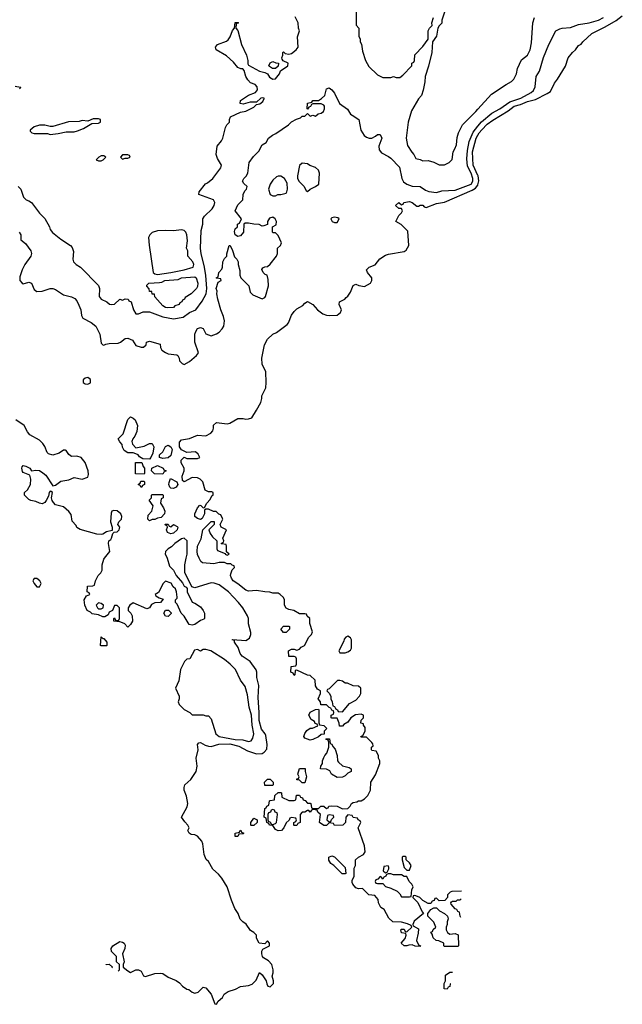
# Model space of a CAD drawing. Header units: inches. Extents: x 2380053 to 2584298, y 380219 to 546618.
# Tile 310 of 656: x 2486583 to 2491077, y 426674 to 434014. Entities that reach past the tile are written whole.
import ezdxf

# ---------------------------------------------------------------- set-up
doc = ezdxf.new("R2010")
doc.units = ezdxf.units.IN
doc.header["$MEASUREMENT"] = 0
for name, color, linetype in [('C4482', 7, 'Continuous'), ('C4483', 7, 'Continuous'), ('C4493', 7, 'Continuous')]:
    doc.layers.add(name, color=color, linetype=linetype)

msp = doc.modelspace()

# ---------------------------------------------------------------- linework, layer by layer
at = {"layer": 'C4482', "color": 2}
for points, elevation in [([(2487682.6, 430000), (2487701, 429941), (2487730.7, 429910.7), (2487751, 429870), (2487796.8, 429816.8), (2487810, 429792), (2487824.7, 429784.7), (2487832.7, 429772.7), (2487832, 429750), (2487870, 429672), (2487890, 429664.7), (2487930, 429638), (2487952, 429610), (2487962, 429590), (2487962, 429550), (2487956, 429544), (2487930, 429535.3), (2487890, 429506), (2487870, 429500.9), (2487846.3, 429506.3), (2487808.4, 429568.4), (2487786, 429590), (2487756.4, 429656.4), (2487746, 429670), (2487746, 429690), (2487758, 429702), (2487758, 429710), (2487753.2, 429750), (2487744, 429770), (2487727, 429787), (2487712.3, 429812.3), (2487670, 429828), (2487652, 429810), (2487616.9, 429743.1), (2487594, 429730), (2487598, 429718), (2487623.6, 429703.6), (2487654, 429694), (2487634, 429670), (2487590, 429668), (2487565.4, 429654.6), (2487551.1, 429628.9), (2487530, 429622), (2487430, 429668), (2487404.7, 429650), (2487392, 429630), (2487392, 429610), (2487412, 429590), (2487422, 429570), (2487424.7, 429530), (2487410, 429506), (2487390, 429486), (2487366, 429510), (2487350, 429518), (2487330, 429526), (2487286, 429530), (2487286, 429550), (2487290, 429554), (2487298, 429538), (2487310, 429534), (2487322, 429538), (2487326, 429550), (2487328, 429630), (2487310, 429648), (2487290, 429646), (2487274, 429610), (2487250, 429598), (2487242, 429578), (2487216.9, 429563.1), (2487203.1, 429563.1), (2487170, 429578), (2487124, 429584), (2487110, 429598), (2487086, 429610), (2487068.9, 429648.9), (2487064, 429690), (2487082, 429718), (2487106, 429730), (2487102, 429742), (2487086, 429750), (2487088, 429790), (2487127.3, 429792.7), (2487142, 429798), (2487148, 429830), (2487168.7, 429870), (2487188.7, 429890), (2487198, 429910), (2487198, 429950), (2487210, 429992), (2487216.3, 430000)], 38), ([(2487317, 426920.6), (2487326, 426930), (2487326, 426970), (2487306, 426990), (2487306, 427030), (2487267.3, 427067.3), (2487266, 427090), (2487278, 427110), (2487330, 427141), (2487350, 427138), (2487362, 427130), (2487370, 427114), (2487366.8, 427090), (2487350.8, 427050), (2487362, 426990), (2487354, 426970), (2487354, 426950), (2487390, 426924.7), (2487410, 426912), (2487448.4, 426931.6), (2487470, 426932), (2487490, 426922), (2487506, 426886), (2487521, 426881), (2487590, 426904), (2487630, 426906.8), (2487650, 426902.8), (2487690, 426877.3), (2487750, 426850.8), (2487774.4, 426834.4), (2487796, 426810), (2487830, 426787.7), (2487844.5, 426784.5), (2487870, 426764), (2487890, 426757.3), (2487914.5, 426765.5), (2487950, 426801), (2487970, 426796), (2488012, 426750), (2488038, 426678), (2488050, 426674), (2488063.1, 426696.9), (2488094.6, 426725.4), (2488108, 426750), (2488138, 426770), (2488192.9, 426787.1), (2488230, 426806), (2488290, 426814.8), (2488316.2, 426823.8), (2488346.3, 426853.7), (2488370, 426912), (2488390, 426894), (2488422, 426850), (2488425.4, 426825.4), (2488434, 426810), (2488450, 426804.7), (2488475.3, 426830), (2488475.3, 426850), (2488464.7, 426884.7), (2488472.3, 426907.7), (2488472.3, 426930), (2488462, 426970), (2488437.7, 426997.7), (2488400.9, 427020.9), (2488394, 427030), (2488388.9, 427051.1), (2488388.7, 427071.3), (2488395.3, 427084.7), (2488446, 427110), (2488446, 427130), (2488430, 427146), (2488410, 427126), (2488368.9, 427128.9), (2488350, 427166), (2488348, 427190), (2488328, 427210), (2488303.3, 427223.3), (2488272.1, 427272.1), (2488247.7, 427287.7), (2488227.9, 427307.9), (2488212.7, 427350), (2488187.8, 427387.8), (2488162, 427450), (2488129.2, 427550), (2488090, 427614), (2488064.8, 427644.8), (2488022.5, 427682.5), (2487990, 427738), (2487974, 427754), (2487959, 427790), (2487948.7, 427870), (2487942, 427890), (2487910, 427928), (2487890, 427938), (2487860.4, 427940.4), (2487846, 427950), (2487838, 427970), (2487846, 427990), (2487838, 428010), (2487813.6, 428033.6), (2487789, 428070), (2487832.9, 428147.1), (2487837.2, 428170), (2487825.6, 428225.6), (2487809, 428270), (2487808.7, 428290), (2487815.3, 428310), (2487859, 428350), (2487899, 428410), (2487905.2, 428450), (2487899.3, 428510), (2487913.2, 428570), (2487909.3, 428610.7), (2487918, 428622), (2487930, 428624.7), (2487965.5, 428605.5), (2487990, 428597.3), (2488010, 428596.3), (2488067, 428613), (2488150, 428616.1), (2488217.8, 428597.8), (2488282.5, 428562.5), (2488350, 428540.7), (2488390, 428542.8), (2488406.3, 428553.7), (2488424.7, 428575.3), (2488429.2, 428610), (2488418, 428678), (2488414, 428690), (2488386, 428726), (2488367.8, 428790), (2488369.6, 428849.6), (2488360.7, 428960.7), (2488366, 429050), (2488351.6, 429110), (2488351.6, 429150), (2488347.2, 429167.2), (2488301.2, 429230), (2488241.2, 429270), (2488226, 429290), (2488213.2, 429333.2), (2488186, 429374), (2488186, 429386), (2488168, 429390), (2488170, 429394), (2488270, 429386), (2488297, 429403), (2488306, 429430), (2488305.6, 429445.6), (2488289, 429511), (2488288.7, 429550), (2488282, 429570), (2488248, 429630), (2488215.3, 429670), (2488139, 429750), (2488070, 429801.2), (2488034.2, 429814.2), (2488010, 429815.1), (2487890, 429778), (2487867.3, 429787.3), (2487814, 429894), (2487813.6, 429950), (2487824.7, 430000)], 38), ([(2489876.7, 427517.5), (2489805.4, 427514.6), (2489794, 427510), (2489774, 427490), (2489774, 427470), (2489752.7, 427447.3), (2489710, 427446), (2489690, 427466), (2489678, 427462), (2489672.7, 427447.3), (2489658, 427442), (2489650, 427426), (2489630, 427426), (2489588.4, 427448.4), (2489566, 427470), (2489550, 427478), (2489530, 427486), (2489518, 427482), (2489514, 427470), (2489552, 427432), (2489583.6, 427363.6), (2489594, 427350), (2489525.4, 427294.6), (2489514, 427270), (2489518, 427258), (2489556, 427236), (2489555.3, 427204.7), (2489542, 427150), (2489558, 427118), (2489572, 427110), (2489570, 427106), (2489532.7, 427107.3), (2489510, 427118), (2489484.7, 427115.3), (2489470, 427108.7), (2489448.7, 427108.7), (2489428, 427130), (2489456.4, 427163.6), (2489466, 427190), (2489462, 427202), (2489430, 427206), (2489426, 427230), (2489430, 427234), (2489450, 427234), (2489458, 427218), (2489470, 427214), (2489506, 427250), (2489502, 427262), (2489474.6, 427274.6), (2489430, 427286), (2489366, 427290), (2489336.4, 427316.4), (2489302, 427382), (2489276.4, 427396.4), (2489258, 427430), (2489256.4, 427456.4), (2489230, 427486), (2489186, 427490), (2489138, 427538), (2489110, 427535.3), (2489090, 427542), (2489068, 427570), (2489063.1, 427583.1), (2489062, 427598), (2489078, 427630), (2489078, 427690), (2489086, 427710), (2489086, 427750), (2489108.4, 427771.6), (2489146, 427790), (2489158, 427810), (2489154.6, 427854.6), (2489108, 427990), (2489126, 428030), (2489122, 428042), (2489106, 428050), (2489102, 428062), (2489070, 428066), (2489062, 428082), (2489030, 428086), (2489014, 428070), (2489011.6, 428028.4), (2488991.6, 428008.4), (2488930, 428008), (2488922, 428022), (2488890, 428026), (2488870, 428006), (2488850, 428006), (2488818, 428030), (2488826, 428090), (2488807.3, 428107.3), (2488802, 428122), (2488770, 428126), (2488758, 428122), (2488750, 428106), (2488738, 428118), (2488730, 428118), (2488710, 428106), (2488690, 428106), (2488674, 428090), (2488674, 428030), (2488658, 428022), (2488650, 428006), (2488630, 428006), (2488626, 428010), (2488626, 428030), (2488642, 428038), (2488646, 428050), (2488642, 428062), (2488610, 428066), (2488598, 428062), (2488592.7, 428047.3), (2488570, 428026), (2488551.6, 427988.4), (2488534, 427970), (2488510, 427968), (2488490, 427978), (2488470, 428006), (2488446, 428010), (2488442, 428022), (2488426, 428030), (2488422, 428062), (2488406, 428070), (2488410, 428134), (2488422, 428138), (2488426, 428150), (2488442, 428158), (2488446, 428190), (2488450, 428194), (2488482, 428198), (2488486, 428230), (2488510, 428254), (2488530, 428254), (2488534, 428250), (2488538, 428218), (2488590, 428194), (2488630, 428194), (2488642, 428198), (2488647.3, 428232.7), (2488670, 428234), (2488678, 428218), (2488692.7, 428212.7), (2488698, 428198), (2488712.7, 428192.7), (2488730, 428174), (2488750, 428174), (2488754, 428170), (2488758, 428138), (2488770, 428134), (2488810, 428134), (2488828.7, 428151.3), (2488850, 428152), (2488870, 428134), (2488882, 428138), (2488888.4, 428151.6), (2488910, 428154), (2488950, 428152), (2488990, 428132), (2489030, 428134), (2489048.4, 428151.6), (2489058, 428170), (2489070, 428178), (2489096.4, 428183.6), (2489110, 428192), (2489130, 428192), (2489155.3, 428204.7), (2489178, 428230), (2489198, 428270), (2489202, 428330), (2489236.4, 428383.6), (2489268, 428470), (2489268, 428490), (2489258, 428510), (2489258, 428530), (2489242, 428562), (2489210, 428566), (2489206, 428570), (2489206, 428590), (2489218, 428602), (2489216.4, 428616.4), (2489210, 428626), (2489170, 428666), (2489130, 428666), (2489126, 428670), (2489142, 428678), (2489158, 428710), (2489158, 428738), (2489146, 428754), (2489146, 428766), (2489128, 428770), (2489128.7, 428791.3), (2489146, 428810), (2489146, 428830), (2489130, 428838), (2489087.1, 428832.9), (2489052, 428810), (2489030, 428778), (2488999.6, 428760.4), (2488990, 428748), (2488967.3, 428747.3), (2488966, 428770), (2488950, 428806), (2488910, 428806), (2488906, 428810), (2488906, 428830), (2488922, 428838), (2488926, 428850), (2488922, 428862), (2488910, 428866), (2488902, 428882), (2488890, 428886), (2488870, 428906), (2488827.3, 428907.3), (2488826, 428930), (2488808.7, 428950), (2488826, 428990), (2488826, 429010), (2488803.1, 429023.1), (2488788.7, 429048.7), (2488786, 429090), (2488750, 429126), (2488728.4, 429128.4), (2488650, 429166), (2488638, 429162), (2488634, 429130), (2488630, 429126), (2488622, 429142), (2488606, 429150), (2488607.3, 429192.7), (2488642, 429198), (2488646, 429210), (2488646, 429250), (2488642, 429262), (2488630, 429266), (2488590, 429266), (2488588, 429310), (2488610, 429322), (2488630, 429322), (2488650, 429314), (2488670, 429322), (2488683.1, 429336.9), (2488706, 429350), (2488738, 429410), (2488758, 429430), (2488766, 429450), (2488747.3, 429512.7), (2488746, 429550), (2488727.3, 429567.3), (2488722, 429582), (2488710, 429586), (2488670, 429586), (2488626, 429610), (2488590, 429618), (2488570, 429628), (2488558, 429650), (2488558, 429690), (2488550, 429706), (2488526, 429730), (2488510, 429738), (2488470, 429738), (2488447.3, 429747.3), (2488411.6, 429748.4), (2488350, 429759), (2488290, 429754), (2488270, 429761.2), (2488209.4, 429809.4), (2488175.3, 429830), (2488162, 429850), (2488155.3, 429870), (2488156.4, 429883.6), (2488167.3, 429912.7), (2488186, 429930), (2488182, 429942), (2488167.3, 429947.3), (2488158, 429958), (2488130, 429958), (2488110, 429968), (2488070, 429968), (2488030, 429958), (2487945.2, 429965.2), (2487934.6, 429974.6), (2487922.4, 430000)], 34), ([(2489873.1, 427320.9), (2489868, 427330), (2489862, 427362), (2489850, 427366), (2489842, 427382), (2489830, 427386), (2489800.4, 427420.4), (2489798, 427430), (2489802, 427438), (2489810, 427442), (2489838, 427442), (2489848.4, 427451.6), (2489867.3, 427452.7), (2489874.1, 427459.2)], 34), ([(2487225.3, 426968.6), (2487228.4, 426971.6), (2487250, 426974), (2487274, 426950), (2487269.5, 426945.5)], 38), ([(2489770, 426788), (2489748, 426790), (2489748.7, 426830), (2489758, 426850), (2489758, 426890), (2489790, 426914), (2489810, 426914), (2489810.3, 426913.7)], 34), ([(2489796.6, 426826.5), (2489794, 426826), (2489790, 426806), (2489778, 426802), (2489770, 426788)], 34)]:
    msp.add_lwpolyline(points, dxfattribs=dict(at, elevation=elevation))
for points, elevation in [([(2486710, 429848.7), (2486690, 429848), (2486681, 429830), (2486691, 429810), (2486710, 429786.8), (2486730, 429787.3), (2486744, 429810), (2486734, 429830)], 42), ([(2487170, 429666), (2487154, 429650), (2487162, 429630), (2487170, 429622), (2487190, 429622), (2487206, 429630), (2487208, 429650), (2487190, 429662)], 38), ([(2487690, 429566), (2487670, 429568), (2487658, 429590), (2487670, 429612), (2487691.6, 429611.6), (2487711.6, 429591.6), (2487711.6, 429588.4)], 38), ([(2488550, 429446), (2488529.3, 429470.7), (2488550, 429492), (2488590, 429494), (2488594, 429490), (2488594, 429470), (2488570, 429446)], 34), ([(2487202, 429402), (2487210, 429402), (2487232.7, 429372.7), (2487234, 429350), (2487230, 429346), (2487190, 429346), (2487186, 429350), (2487190, 429414)], 38), ([(2489030, 429418), (2489014, 429410), (2489003.6, 429396.4), (2488999.6, 429380.4), (2488962, 429310), (2488970, 429294), (2489010, 429294), (2489030, 429302), (2489050, 429314), (2489058, 429330), (2489058, 429390), (2489050, 429406)], 34), ([(2487970, 429319), (2487950, 429318), (2487930, 429306), (2487910, 429318), (2487886.4, 429313.6), (2487851.1, 429248.9), (2487830, 429246), (2487811.6, 429228.4), (2487782, 429170), (2487770, 429086), (2487744.7, 429030), (2487772, 428970), (2487772, 428950), (2487764.7, 428930), (2487772, 428910), (2487810, 428871.3), (2487852, 428850), (2487870, 428832), (2487950, 428831.3), (2487970, 428824.7), (2487990, 428824.7), (2488010, 428802), (2488046.4, 428690), (2488070, 428670.5), (2488190, 428647.2), (2488245.7, 428645.7), (2488290, 428632.2), (2488310, 428639.3), (2488322.6, 428657.4), (2488327.8, 428690), (2488315.8, 428755.8), (2488310.9, 428830), (2488294.2, 428890), (2488281.7, 428981.7), (2488263.2, 429043.2), (2488228.7, 429090), (2488192.3, 429170), (2488153.2, 429210), (2488110, 429245.2), (2488008, 429310)], 42), ([(2488970, 429088), (2488952.7, 429087.3), (2488890, 429026), (2488878, 429022), (2488874, 429010), (2488890, 428994), (2488902, 428970), (2488902, 428950), (2488912, 428930), (2488918, 428898), (2488930, 428894), (2488938, 428878), (2488954, 428870), (2488958, 428858), (2488990, 428854), (2489043.1, 428916.9), (2489090, 428942), (2489118, 428970), (2489128, 428990), (2489126, 429030), (2489110, 429046), (2489070, 429048), (2489027.3, 429067.3), (2489010, 429068), (2488990, 429082)], 34), ([(2488750, 428642), (2488710, 428658), (2488702, 428670), (2488710, 428694), (2488724.7, 428715.3), (2488750, 428732), (2488767.3, 428732.7), (2488806, 428750), (2488802, 428762), (2488787.3, 428767.3), (2488782, 428782), (2488756.4, 428796.4), (2488738, 428830), (2488750, 428852), (2488790, 428872), (2488810, 428874), (2488814, 428870), (2488812.7, 428772.7), (2488818, 428758), (2488851.6, 428751.6), (2488874, 428730), (2488854, 428710), (2488852.7, 428687.3), (2488830, 428686), (2488811.6, 428668.4), (2488770, 428648.7)], 34), ([(2488950, 428366), (2488908.9, 428388.9), (2488895.3, 428415.3), (2488870, 428428), (2488826, 428430), (2488828, 428450), (2488842, 428470), (2488842, 428490), (2488850, 428514), (2488858, 428530), (2488874, 428546), (2488888, 428590), (2488887.3, 428627.3), (2488882, 428642), (2488866, 428650), (2488870, 428654), (2488892.7, 428652.7), (2488898, 428618), (2488910, 428614), (2488916.9, 428596.9), (2488935.3, 428575.3), (2488951.3, 428530), (2488952, 428490), (2488959.6, 428479.6), (2488990, 428452), (2489039.6, 428439.6), (2489054, 428430), (2489054, 428410), (2489030, 428398), (2489010, 428378), (2488990, 428368)], 34), ([(2488690, 428326), (2488670, 428346), (2488648.4, 428348.4), (2488650, 428354), (2488662, 428358), (2488666, 428370), (2488658, 428390), (2488668.4, 428431.6), (2488711.6, 428431.6), (2488712, 428410), (2488722, 428370), (2488710, 428326)], 34), ([(2488410, 428306), (2488408, 428330), (2488430, 428352), (2488451.6, 428351.6), (2488474, 428330), (2488474, 428310), (2488470, 428306)], 34), ([(2488470, 428126), (2488458, 428122), (2488452.7, 428107.3), (2488438, 428102), (2488434, 428090), (2488434, 428050), (2488438, 428038), (2488450, 428034), (2488458, 428018), (2488470, 428014), (2488490, 428022), (2488498, 428030), (2488506, 428090), (2488502, 428102), (2488487.3, 428107.3), (2488482, 428122)], 34), ([(2488890, 428086), (2488878, 428082), (2488874, 428050), (2488890, 428034), (2488902, 428038), (2488907.3, 428052.7), (2488926, 428070), (2488922, 428082)], 34), ([(2488310, 428006), (2488306, 428010), (2488306, 428030), (2488330, 428062), (2488354, 428050), (2488354, 428030), (2488330, 428006)], 34), ([(2488190, 427926), (2488188.7, 427950), (2488222, 427958), (2488226, 427970), (2488231.6, 427971.6), (2488238, 427958), (2488254, 427950), (2488250, 427946), (2488218, 427942), (2488210, 427926)], 34), ([(2489010, 427646), (2488987.3, 427647.3), (2488926, 427710), (2488903.1, 427723.1), (2488888.4, 427748.4), (2488888.9, 427771.1), (2488910, 427782), (2488930, 427774), (2489010, 427694), (2489014, 427650)], 34), ([(2489456.4, 427776.4), (2489443.6, 427776.4), (2489434, 427770), (2489434, 427750), (2489450, 427694), (2489470, 427674), (2489490, 427674), (2489502, 427710), (2489490, 427728), (2489466, 427750), (2489466, 427770)], 34), ([(2489330, 427706), (2489298, 427702), (2489294, 427670), (2489310, 427654), (2489322, 427658), (2489336.4, 427683.6), (2489336.4, 427696.4)], 34), ([(2489350, 427646), (2489330, 427646), (2489318, 427642), (2489314, 427630), (2489298, 427622), (2489290, 427606), (2489282, 427622), (2489270, 427626), (2489252.7, 427607.3), (2489238, 427602), (2489234, 427590), (2489238, 427578), (2489250, 427574), (2489290, 427574), (2489310, 427552), (2489350, 427541), (2489397.3, 427517.3), (2489416.9, 427496.9), (2489430, 427474), (2489490, 427474), (2489502, 427478), (2489508, 427528), (2489518, 427550), (2489508, 427570), (2489488, 427590), (2489470, 427626), (2489450, 427628), (2489430, 427638), (2489370, 427638)], 34), ([(2489790, 427198), (2489830, 427202), (2489852.7, 427192.7), (2489854, 427110), (2489850, 427106), (2489750, 427106), (2489746, 427110), (2489746, 427130), (2489707.3, 427147.3), (2489688.7, 427148.7), (2489666, 427170), (2489658, 427198), (2489648, 427212), (2489662, 427218), (2489667.3, 427232.7), (2489686, 427250), (2489670, 427286), (2489626, 427330), (2489626, 427350), (2489650, 427382), (2489670, 427394), (2489690, 427394), (2489714, 427370), (2489750, 427352), (2489772, 427330), (2489778, 427310), (2489771.3, 427290), (2489770.9, 427269.1), (2489762, 427250), (2489762, 427230), (2489772, 427210)], 34)]:
    msp.add_lwpolyline(points, close=True, dxfattribs=dict(at, elevation=elevation))
at = {"layer": 'C4483', "color": 2}
for points, elevation in [([(2486571.3, 432770), (2486591.3, 432750), (2486612, 432690), (2486631.1, 432671.1), (2486650, 432664.7), (2486671.3, 432650), (2486730, 432572), (2486770, 432532), (2486804.7, 432470), (2486811.3, 432450), (2486827.9, 432427.9), (2486890, 432378), (2486962, 432330), (2486975.3, 432315.3), (2486985.4, 432285.4), (2486978, 432230), (2486984.7, 432210), (2487004.7, 432190), (2487036, 432170), (2487170, 432031.3), (2487178.8, 432010), (2487176, 431950), (2487190, 431931.3), (2487234, 431910), (2487252.7, 431892.7), (2487270, 431892), (2487290, 431894), (2487330, 431931), (2487350, 431922), (2487370, 431932), (2487391.6, 431931.6), (2487398, 431918), (2487414, 431910), (2487430.9, 431850.9), (2487450, 431822), (2487470, 431822), (2487504.7, 431835.3), (2487550, 431836), (2487650, 431798), (2487730, 431783.8), (2487802.5, 431797.5), (2487849.4, 431830), (2487897.2, 431850), (2487944.7, 431915.3), (2487973.5, 431970), (2487979.1, 432010), (2487970, 432108), (2487960.9, 432170), (2487935.6, 432270), (2487931.9, 432308.1), (2487936.4, 432443.6), (2487948.7, 432490), (2487949, 432530), (2487962, 432550), (2488017, 432603), (2488034, 432630), (2488037.2, 432650), (2488028, 432670), (2487918, 432710), (2487922, 432730), (2487968, 432790), (2487983.1, 432796.9), (2488022, 432830), (2488082, 432910), (2488088, 432930), (2488058, 432978), (2488049, 433009), (2488055.3, 433070), (2488088.7, 433110), (2488098, 433130), (2488118, 433210), (2488128, 433230), (2488148, 433250), (2488148, 433270), (2488155.3, 433290), (2488230, 433324), (2488270, 433331.3), (2488330, 433361), (2488350, 433382), (2488372.9, 433387.1), (2488396.5, 433403.5), (2488406, 433426), (2488406, 433430), (2488392.5, 433432.5), (2488382, 433430), (2488350, 433398), (2488302, 433398), (2488250, 433384), (2488228, 433390), (2488230, 433411.3), (2488289.3, 433450.7), (2488342, 433470), (2488356, 433490), (2488352.7, 433512.7), (2488338, 433530), (2488304, 433544), (2488284.7, 433564.7), (2488268.7, 433590), (2488256.4, 433636.4), (2488248, 433648), (2488232, 433648), (2488210, 433658), (2488176.5, 433696.5), (2488124.7, 433744.7), (2488049, 433790), (2488042, 433810), (2488058, 433830), (2488125.6, 433854.4), (2488137.2, 433862.8), (2488153.2, 433886.8), (2488170, 433934), (2488186, 433950), (2488190, 433994), (2488210, 433994), (2488214, 433990), (2488198, 433982), (2488194, 433950), (2488210, 433934), (2488236, 433830), (2488274.8, 433750), (2488284.7, 433710), (2488284.7, 433684.7), (2488290, 433674), (2488372, 433630), (2488410, 433621), (2488430, 433611.3), (2488445.5, 433585.5), (2488470, 433570.7), (2488490, 433574), (2488519.3, 433610), (2488528.4, 433631.6), (2488582, 433670), (2488586, 433690), (2488547.3, 433707.3), (2488540.4, 433720.4), (2488538, 433730), (2488546, 433750), (2488546, 433770), (2488550, 433774), (2488562, 433762), (2488590, 433758), (2488610, 433762.8), (2488644, 433790), (2488659, 433810), (2488654.6, 433885.4), (2488668.7, 433930), (2488662, 433950), (2488659, 433990), (2488636, 434036)], 42), ([(2489091.6, 434071.6), (2489092.7, 433972.7), (2489111.6, 433951.6), (2489112, 433890), (2489122, 433870), (2489122, 433850), (2489131.1, 433831.1), (2489139.6, 433779.6), (2489162, 433710), (2489186, 433666), (2489250, 433602), (2489290, 433582), (2489350, 433582), (2489370, 433591.3), (2489390, 433582), (2489416.4, 433583.6), (2489440.4, 433599.6), (2489506, 433670), (2489506, 433690), (2489522, 433698), (2489526, 433710), (2489528.4, 433751.6), (2489590, 433814), (2489628, 433870), (2489628, 433930), (2489638, 433950), (2489658, 433970), (2489655.3, 433990), (2489668, 434030)], 42), ([(2489750.9, 434069.1), (2489731.3, 434010), (2489730.7, 433989.3), (2489711.1, 433968.9), (2489702, 433950), (2489691, 433890), (2489662, 433850), (2489656.3, 433770), (2489632.3, 433667.7), (2489606.8, 433590), (2489604, 433550), (2489590.9, 433489.1), (2489578, 433450), (2489556.9, 433423.1), (2489504.5, 433335.5), (2489478.8, 433250), (2489464, 433130), (2489475.3, 433075.3), (2489506.4, 433026.4), (2489522, 433010), (2489538, 432978), (2489570, 432972), (2489590, 432962), (2489630, 432964.7), (2489670, 432952), (2489710, 432932), (2489750, 432932), (2489786, 432950), (2489807.3, 432972.7), (2489815.3, 433030), (2489828.9, 433051.1), (2489839.3, 433080.7), (2489844.7, 433135.3), (2489854, 433170), (2489884, 433230), (2489984, 433330), (2490000, 433347.4)], 42), ([(2486550, 433518), (2486590, 433512), (2486591, 433509), (2486581, 433499)], 42), ([(2486578, 432430), (2486590.8, 432410), (2486592, 432372), (2486626.4, 432346.4), (2486666, 432290), (2486671.3, 432270), (2486666, 432250), (2486621, 432190), (2486600.7, 432150), (2486583.4, 432096.6), (2486584.9, 432070), (2486601, 432050), (2486610, 432045.5), (2486650, 432057.3), (2486670, 432051), (2486690, 432002), (2486710, 431986.8), (2486750, 431990.7), (2486810, 432011), (2486830, 432011), (2486850, 432002.8), (2486910, 431963), (2486970, 431947.3), (2486995.2, 431935.2), (2487010, 431918), (2487024.7, 431884.7), (2487038, 431850), (2487043.8, 431810), (2487053.4, 431790), (2487117, 431757), (2487150.2, 431730.2), (2487179.5, 431670), (2487190, 431602), (2487202, 431590), (2487210, 431587.7), (2487224.2, 431595.8), (2487250, 431600.4), (2487316.6, 431603.4), (2487335.3, 431610), (2487370, 431638), (2487390, 431638.8), (2487424.7, 431624.7), (2487450, 431584.7), (2487490, 431572), (2487507.3, 431572.7), (2487526, 431590), (2487528, 431610), (2487550, 431618), (2487630, 431594), (2487632, 431570), (2487642, 431550), (2487670, 431532), (2487690, 431522), (2487754.8, 431514.8), (2487762, 431510), (2487772, 431490), (2487774, 431470), (2487794, 431450), (2487810, 431444.7), (2487850, 431464.7), (2487902, 431510), (2487915.3, 431530), (2487888, 431610), (2487888.7, 431670), (2487895.3, 431690), (2487910, 431711), (2487930, 431718.8), (2487950, 431711), (2487971.6, 431671.6), (2488010, 431658), (2488050, 431671.3), (2488070, 431684.7), (2488094, 431710), (2488104, 431730), (2488109.2, 431770), (2488102, 431802), (2488082, 431850), (2488061.2, 431930), (2488054, 431970), (2488055.3, 431990), (2488049.2, 432010), (2488062, 432058), (2488086, 432070), (2488082, 432082), (2488050, 432086), (2488048.7, 432090), (2488062, 432098), (2488068, 432130), (2488090, 432154), (2488095.3, 432170), (2488098, 432210), (2488110, 432234), (2488128, 432252), (2488128, 432268), (2488146, 432330), (2488152, 432330), (2488170, 432294), (2488186, 432246), (2488202, 432230), (2488212, 432210), (2488212, 432190), (2488223.6, 432143.6), (2488224.7, 432110), (2488231.3, 432090), (2488291.3, 432030), (2488302, 431982), (2488322, 431962), (2488390, 431932), (2488410, 431942), (2488415.3, 431950), (2488439, 432030), (2488436.5, 432076.5), (2488428.7, 432108.7), (2488414.6, 432114.6), (2488398, 432130), (2488388.9, 432151.1), (2488396.4, 432163.6), (2488410, 432172), (2488430, 432174), (2488450, 432192), (2488498, 432250), (2488506, 432270), (2488506, 432310), (2488528, 432330), (2488535.3, 432350), (2488510, 432406), (2488490, 432426), (2488470, 432426), (2488468, 432430), (2488468, 432470), (2488495.3, 432484.7), (2488498, 432510), (2488488, 432530), (2488470, 432542), (2488445.4, 432534.6), (2488431.3, 432510), (2488430, 432486), (2488403.6, 432476.4), (2488390, 432475.3), (2488368.4, 432488.4), (2488330, 432488.7), (2488290, 432498), (2488263.6, 432496.4), (2488254, 432490), (2488250.9, 432429.1), (2488230, 432402), (2488210, 432399), (2488189.5, 432409.5), (2488184.7, 432435.3), (2488190, 432454), (2488206, 432470), (2488206, 432490), (2488222, 432498), (2488238, 432530), (2488189, 432590), (2488210, 432634), (2488246, 432670), (2488248.7, 432710), (2488262.7, 432737.3), (2488275.3, 432750), (2488278, 432770), (2488253.6, 432793.6), (2488245.2, 432810), (2488254, 432830), (2488272.3, 432847.7), (2488285.2, 432870), (2488294, 432950), (2488326, 432994), (2488365.6, 433034.4), (2488390, 433082), (2488420.4, 433099.6), (2488439, 433130), (2488467.2, 433152.8), (2488493.8, 433166.2), (2488588, 433230), (2488610, 433252), (2488647.3, 433272.7), (2488676.4, 433283.6), (2488690, 433294), (2488710, 433294), (2488730, 433314), (2488750, 433294), (2488770, 433302), (2488790, 433294), (2488808.4, 433311.6), (2488830, 433318), (2488848, 433330), (2488855.3, 433350), (2488855.3, 433370), (2488850, 433378), (2488830, 433386), (2488770, 433386), (2488758, 433382), (2488752.7, 433367.3), (2488738, 433362), (2488730, 433346), (2488726, 433350), (2488730, 433392), (2488762, 433398), (2488770, 433412), (2488810, 433412), (2488834.6, 433425.4), (2488859, 433450), (2488870, 433498), (2488890, 433506), (2488910, 433490.8), (2488930, 433466), (2488968.4, 433388.4), (2489027.5, 433347.5), (2489050.7, 433310.7), (2489061.4, 433301.4), (2489110.7, 433270.7), (2489127.7, 433190), (2489150.5, 433150.5), (2489170, 433137.3), (2489190, 433130.7), (2489209.3, 433130.7), (2489235.5, 433144.5), (2489250, 433158), (2489270, 433158), (2489282.8, 433130), (2489261, 433070), (2489263.5, 433043.5), (2489281.4, 433021.4), (2489334, 432994), (2489350, 432981), (2489414.6, 432914.6), (2489432.4, 432830), (2489445.8, 432805.8), (2489470, 432788), (2489510, 432772.7), (2489570.4, 432770.4), (2489610, 432744), (2489634.4, 432734.4), (2489690, 432726.7), (2489730, 432739.1), (2489830, 432742), (2489950, 432788.9), (2489961.3, 432810), (2489962.6, 432830), (2489950, 432869.4), (2489922.2, 432922.2), (2489916.2, 432976.2), (2489921.4, 433038.6), (2489934.9, 433105.1), (2489963.3, 433176.7), (2490000, 433221.3)], 38), ([(2490000, 432853.4), (2489965.3, 432930), (2489959.8, 433030), (2489987.2, 433130), (2490000, 433152.7)], 34), ([(2487922.4, 430000), (2487910, 430026), (2487905.2, 430050), (2487909.4, 430090), (2487936.4, 430143.6), (2487948, 430210), (2488010, 430274), (2488032.7, 430272.7), (2488034, 430250), (2487994, 430210), (2488003.6, 430183.6), (2488019.6, 430159.6), (2488054, 430130), (2488054, 430070), (2488058, 430058), (2488114, 430034), (2488114, 430030), (2488130, 430022), (2488146, 430030), (2488126, 430046), (2488126, 430090), (2488122, 430102), (2488090, 430106), (2488086, 430110), (2488102, 430118), (2488106, 430130), (2488098, 430150), (2488126, 430210), (2488086, 430230), (2488078, 430250), (2488098, 430290), (2488096.4, 430296.4), (2488082, 430322), (2488067.3, 430327.3), (2488047.3, 430347.3), (2488028.4, 430348.4), (2487990, 430366), (2487970, 430366), (2487962, 430358), (2487962, 430330), (2487943.6, 430296.4), (2487930, 430288.7), (2487910, 430295.3), (2487888.7, 430310), (2487888.7, 430330), (2487910, 430374), (2487926, 430394), (2487932.7, 430392.7), (2487950, 430374), (2487962, 430378), (2487978, 430410), (2488003.1, 430436.9), (2488016.4, 430463.6), (2488026, 430470), (2488026, 430490), (2488015.3, 430495.3), (2487990, 430495.3), (2487966.6, 430506.6), (2487949, 430569), (2487928.9, 430588.9), (2487910, 430598), (2487870, 430602), (2487810, 430568), (2487798, 430578), (2487794, 430610), (2487808.7, 430650), (2487808.7, 430670), (2487788, 430710), (2487786, 430730), (2487810, 430752), (2487830, 430742), (2487910, 430742), (2487926, 430750), (2487914.6, 430774.6), (2487893.2, 430793.2), (2487830, 430788), (2487790, 430808), (2487775.3, 430830), (2487775.3, 430864.7), (2487790, 430882), (2487850, 430891), (2487910, 430918), (2487970, 430912), (2488008.9, 430931.1), (2488022, 430950), (2488028.7, 430970), (2488029.2, 430990.8), (2488050, 431011.3), (2488130, 431001), (2488150, 431006.8), (2488210, 431041), (2488250, 431041), (2488270, 431036), (2488290, 431038), (2488312.9, 431047.1), (2488350, 431102), (2488380.2, 431159.8), (2488389, 431190), (2488389.2, 431210), (2488418, 431270), (2488420.9, 431310), (2488417.2, 431390), (2488390, 431446), (2488389.4, 431490), (2488409, 431590), (2488430, 431632), (2488469.4, 431670.6), (2488498.6, 431681.4), (2488577.5, 431742.5), (2488586.3, 431753.7), (2488609.4, 431810.6), (2488630, 431838), (2488650, 431858), (2488695.5, 431884.5), (2488710, 431902), (2488730, 431914), (2488770, 431891.3), (2488804.7, 431850), (2488842.4, 431822.4), (2488870, 431810.7), (2488890, 431807.7), (2488950, 431811), (2488974, 431830), (2488982, 431850), (2488966, 431890), (2488968, 431910), (2489008.4, 431931.6), (2489016.4, 431943.6), (2489030, 431952), (2489050, 431982), (2489070, 432032), (2489090, 432042), (2489112.7, 432032.7), (2489155.3, 432024.7), (2489198, 432050), (2489208, 432070), (2489208, 432090), (2489175.3, 432130), (2489168.7, 432150), (2489188, 432170), (2489232.5, 432187.5), (2489269.7, 432230.3), (2489310, 432258.4), (2489332.7, 432267.3), (2489450, 432285.5), (2489463.9, 432296.1), (2489483.7, 432330), (2489476.4, 432436.4), (2489428.4, 432488.4), (2489388, 432510), (2489410, 432554), (2489430, 432574), (2489438, 432590), (2489430, 432606), (2489410, 432606), (2489386, 432630), (2489409.1, 432650.9), (2489430, 432634), (2489442, 432638), (2489448.4, 432651.6), (2489490, 432658), (2489510, 432651.3), (2489543.6, 432623.6), (2489556.4, 432623.6), (2489570, 432632), (2489590, 432632), (2489598, 432618), (2489614, 432614), (2489690, 432644), (2489750, 432652.7), (2489956.6, 432743.4), (2489981.5, 432758.5), (2489999.4, 432780.6), (2490000, 432782.8)], 34), ([(2487216.3, 430000), (2487255.3, 430050), (2487244, 430110), (2487248.7, 430130), (2487262, 430138), (2487268.7, 430150), (2487276.4, 430183.6), (2487287.3, 430192.7), (2487310, 430196), (2487324, 430210), (2487329, 430230), (2487315.3, 430250), (2487322, 430270), (2487342, 430290), (2487344.2, 430310), (2487338, 430330), (2487310, 430351.5), (2487285.2, 430354.8), (2487270.7, 430349.3), (2487264.9, 430335.1), (2487261, 430270), (2487271.3, 430231.3), (2487272.7, 430207.3), (2487230, 430196), (2487202, 430178), (2487190, 430175.1), (2487158.9, 430178.9), (2487032.9, 430212.9), (2487009.3, 430229.3), (2487003.1, 430243.1), (2486975.3, 430275.3), (2486965.6, 430325.6), (2486950, 430348.7), (2486910, 430382), (2486850, 430397.2), (2486834, 430414), (2486824, 430430), (2486819, 430450), (2486828, 430490), (2486818, 430498), (2486810, 430499), (2486802.8, 430490), (2486796.9, 430463.1), (2486781, 430430), (2486770, 430415.3), (2486750, 430405.2), (2486730, 430409.3), (2486703.2, 430423.2), (2486666, 430430), (2486650, 430438), (2486618, 430470), (2486618, 430490), (2486642, 430510), (2486662.7, 430550), (2486667, 430590), (2486658, 430618), (2486610, 430639), (2486605.1, 430645.1), (2486599.3, 430670), (2486600.2, 430679.8), (2486608.4, 430691.6), (2486630, 430686.8), (2486658, 430670), (2486670, 430652), (2486703.2, 430656.8), (2486730, 430653.4), (2486756.7, 430636.7), (2486778.7, 430618.7), (2486830, 430538), (2486850, 430542.8), (2486890, 430573), (2486950, 430583), (2486990, 430600.7), (2487050, 430588.2), (2487090, 430604), (2487095.3, 430624.7), (2487093, 430650), (2487070, 430714), (2487042, 430750), (2487010, 430760.9), (2486970, 430757.2), (2486950, 430773.2), (2486930, 430802), (2486924, 430804), (2486910, 430805.2), (2486878.2, 430781.8), (2486830, 430767.6), (2486797, 430777), (2486787.8, 430787.8), (2486770, 430833.2), (2486755.8, 430855.8), (2486730, 430878.4), (2486659.3, 430919.3), (2486642, 430942), (2486616.9, 430990), (2486555.1, 431030)], 38), ([(2487824.7, 430000), (2487831.3, 430030), (2487832.7, 430130), (2487810, 430149), (2487790, 430145.2), (2487738.8, 430110), (2487715.2, 430084.8), (2487690, 430069), (2487671, 430050), (2487666.8, 430030), (2487682, 430002), (2487682.6, 430000)], 38)]:
    msp.add_lwpolyline(points, dxfattribs=dict(at, elevation=elevation))
for points, elevation in [([(2488490, 433649), (2488469.2, 433649.2), (2488445.2, 433665.2), (2488442, 433670), (2488450, 433692), (2488470, 433702), (2488492.7, 433692.7), (2488514, 433690), (2488511.6, 433668.4)], 42), ([(2487170, 433275.3), (2487130, 433275.3), (2487090, 433258), (2487050, 433262), (2487025.4, 433254.6), (2486946.4, 433253.6), (2486830, 433218), (2486810, 433218), (2486770, 433228), (2486730, 433228), (2486690, 433215.3), (2486662, 433190), (2486662, 433182), (2486674, 433170), (2486690, 433164.7), (2486790, 433164.7), (2486810, 433158), (2486870, 433164.7), (2486930, 433178), (2486990, 433178), (2487014.6, 433185.4), (2487058, 433202), (2487120.4, 433239.6), (2487170, 433242), (2487186, 433250), (2487186, 433270)], 46), ([(2487210, 432998), (2487190, 432998), (2487174, 432990), (2487154, 432970), (2487170, 432962), (2487190, 432962), (2487206, 432970), (2487226, 432990)], 46), ([(2487390, 433006), (2487350, 433006), (2487334, 432990), (2487350, 432974), (2487370, 432982), (2487390, 432982), (2487406, 432990), (2487402, 433002)], 46), ([(2488690, 432944), (2488670, 432926), (2488654.8, 432850), (2488654.8, 432830), (2488668.1, 432808.1), (2488704.7, 432770), (2488718, 432738), (2488730, 432734), (2488748.4, 432751.6), (2488788, 432770), (2488812.7, 432787.3), (2488819.3, 432870), (2488811.7, 432891.7), (2488790, 432913.2), (2488746.6, 432926.6), (2488730, 432939)], 38), ([(2488530, 432848), (2488510, 432848), (2488498, 432842), (2488470, 432818), (2488451.1, 432788.9), (2488438, 432750), (2488451.6, 432711.6), (2488470, 432702), (2488490, 432702), (2488509.1, 432710.9), (2488530, 432711.3), (2488570, 432722), (2488575.3, 432730), (2488579, 432750), (2488576.5, 432796.5), (2488558, 432830)], 38), ([(2488930, 432542), (2488910, 432538), (2488902, 432530), (2488914, 432510), (2488930, 432502), (2488950, 432502), (2488966, 432530), (2488956.4, 432536.4)], 38), ([(2487790, 432447.3), (2487730, 432440.5), (2487670, 432443.6), (2487610, 432439.6), (2487570, 432426.6), (2487553.4, 432410), (2487543.8, 432390), (2487547.9, 432332.1), (2487579.1, 432130), (2487590, 432120.5), (2487610, 432115.3), (2487710, 432129.1), (2487808.7, 432150), (2487875.3, 432170), (2487882, 432190), (2487874, 432210), (2487838, 432250), (2487838, 432290), (2487828, 432310), (2487834.5, 432365.5), (2487829.6, 432410), (2487822.9, 432430), (2487810, 432442.9)], 46), ([(2487685.6, 431865.6), (2487670, 431869), (2487650, 431882), (2487590, 431948), (2487587.3, 431967.3), (2487570, 431968.7), (2487567.3, 431987.3), (2487550, 431988.7), (2487548.7, 432008.7), (2487530, 432028), (2487530, 432034), (2487546, 432050), (2487626, 432054), (2487643.1, 432056.9), (2487666, 432070), (2487764, 432076), (2487790, 432090.4), (2487890, 432098), (2487898, 432090), (2487910.6, 432050), (2487910, 432026), (2487902, 432010), (2487862, 431970), (2487816.9, 431943.1), (2487811, 431930), (2487796.9, 431923.1), (2487791, 431910), (2487776.9, 431903.1), (2487771, 431890), (2487739.6, 431880.4), (2487730, 431869.5)], 42), ([(2487090, 431347), (2487070, 431342.7), (2487057.3, 431330), (2487057.3, 431310), (2487070, 431300.5), (2487090, 431296.4), (2487110, 431307), (2487110.9, 431330.9)], 38), ([(2487450, 430822), (2487510, 430836), (2487550, 430854), (2487570, 430854), (2487582, 430830), (2487576.9, 430783.1), (2487562, 430750), (2487550, 430738), (2487500.4, 430740.4), (2487476.4, 430756.4), (2487466, 430770), (2487450, 430778), (2487430, 430786), (2487390, 430786), (2487362, 430802), (2487348.4, 430828.4), (2487347.3, 430847.3), (2487330, 430866), (2487318, 430890), (2487353.6, 430926.4), (2487390, 431034), (2487410, 431054), (2487430, 431044.7), (2487444.7, 431030), (2487460.7, 430990), (2487456.8, 430943.2), (2487442.8, 430910), (2487426, 430890), (2487418, 430870), (2487424.7, 430850)], 34), ([(2487650, 430744), (2487626, 430750), (2487626, 430770), (2487650, 430792), (2487670, 430831.3), (2487690, 430841), (2487710.8, 430830.8), (2487721, 430810), (2487710, 430766), (2487690, 430748)], 34), ([(2487510, 430626), (2487447.3, 430627.3), (2487446, 430714), (2487492.7, 430712.7), (2487503.6, 430683.6), (2487514, 430670), (2487514, 430630)], 34), ([(2487650, 430626), (2487588.4, 430628.4), (2487566, 430650), (2487568.7, 430671.3), (2487610, 430691.3), (2487654, 430670), (2487658, 430658), (2487674, 430650), (2487658, 430642)], 34), ([(2487490, 430526), (2487482, 430542), (2487470, 430546), (2487468.4, 430551.6), (2487482, 430558), (2487487.3, 430572.7), (2487510, 430574), (2487514, 430570), (2487514, 430550), (2487498, 430542)], 34), ([(2487730, 430518), (2487710, 430522), (2487702, 430530), (2487695.3, 430550), (2487696.4, 430563.6), (2487707.3, 430592.7), (2487754, 430570), (2487762, 430550), (2487750, 430528)], 34), ([(2487550, 430278), (2487538, 430290), (2487540.4, 430319.6), (2487568, 430350), (2487578, 430390), (2487548.4, 430431.6), (2487566, 430450), (2487566, 430470), (2487570, 430474), (2487650, 430474), (2487654, 430470), (2487654, 430450), (2487638, 430442), (2487634, 430410), (2487656, 430376), (2487664.7, 430350), (2487662, 430330), (2487638, 430302), (2487610, 430298), (2487590, 430288), (2487570, 430288)], 34), ([(2487710, 430234), (2487730, 430252), (2487756.9, 430236.9), (2487762, 430230), (2487758, 430210), (2487730, 430185.2), (2487710, 430182), (2487686, 430190), (2487678, 430210), (2487686, 430230), (2487682, 430242), (2487670, 430246), (2487667.3, 430252.7), (2487690, 430254), (2487698, 430238)], 34)]:
    msp.add_lwpolyline(points, close=True, dxfattribs=dict(at, elevation=elevation))
at = {"layer": 'C4493', "color": 2}
for points, elevation in [([(2490000, 433152.7), (2490009.7, 433170), (2490030, 433194), (2490070, 433234), (2490110, 433264.9), (2490224.9, 433335.1), (2490269.6, 433370), (2490317.7, 433382.3), (2490370, 433405.3), (2490430, 433420.3), (2490517.2, 433462.8), (2490540.1, 433479.9), (2490570, 433541), (2490593.2, 433570), (2490652.1, 433667.9), (2490674, 433730), (2490704, 433770), (2490728.7, 433790), (2490750, 433822), (2490770, 433832), (2490782, 433850), (2490849.2, 433910), (2490950, 433960.4), (2491031.1, 434008.9), (2491076.6, 434043.4)], 34), ([(2490000, 433221.3), (2490026.5, 433253.5), (2490103.7, 433316.3), (2490164.5, 433350), (2490238.9, 433401.1), (2490320.9, 433430), (2490397.2, 433470), (2490413.4, 433486.6), (2490426.3, 433513.7), (2490434, 433590), (2490459.3, 433630), (2490490, 433732), (2490529, 433830), (2490582, 433930), (2490610, 433946), (2490629.1, 433950.9), (2490690, 433954.8), (2490750, 433979.1), (2490830.6, 433990.6), (2490899, 434010), (2490935.1, 434030)], 38), ([(2490000, 433347.4), (2490102, 433458), (2490210, 433532), (2490250, 433552), (2490268.9, 433571.1), (2490288, 433610), (2490295.3, 433650), (2490324.1, 433715.9), (2490368.7, 433750), (2490389, 433790), (2490398.6, 433841.4), (2490409, 433990), (2490422, 434030)], 42), ([(2490000, 432782.8), (2490007.5, 432812.5), (2490001.5, 432850), (2490000, 432853.4)], 34)]:
    msp.add_lwpolyline(points, dxfattribs=dict(at, elevation=elevation))

doc.saveas('drawing.dxf')
